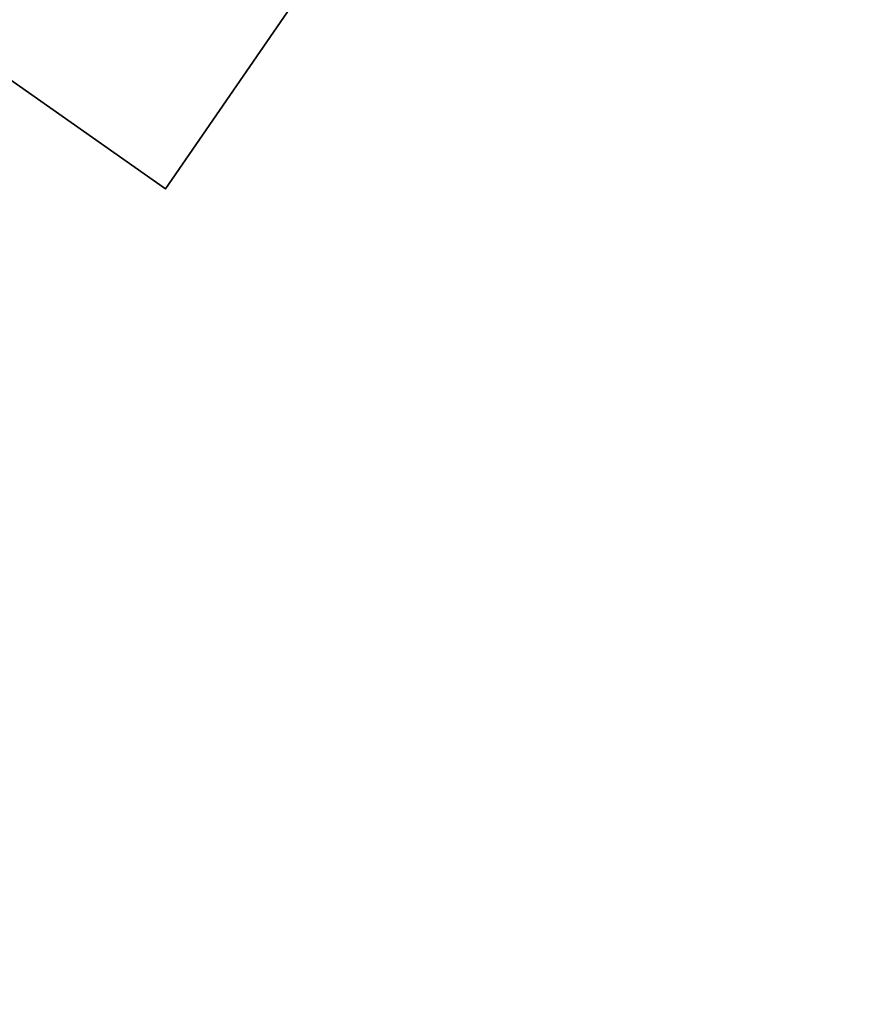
# Model space of a CAD drawing. Header units: metres. Extents: x 163628 to 167676, y 402708 to 405373.
# Tile 934 of 1056: x 166439.69 to 166442.8, y 404403.86 to 404407.45. Entities that reach past the tile are written whole.
import ezdxf

# ---------------------------------------------------------------- set-up
doc = ezdxf.new("R2010")
doc.units = ezdxf.units.M
doc.layers.add('X-CA190022.004-UO-BGT_Ondergrond$0$GE_401_OTDErf_Vlak_GEM', color=253, linetype='Continuous', lineweight=9)
doc.layers.add('X-CA190022.004-UO-BGT_Ondergrond$0$GE_601_PNDgrondvlakpand_Vlak_MV_GEM', color=34, linetype='Continuous', lineweight=35)

msp = doc.modelspace()

# ---------------------------------------------------------------- linework, layer by layer
at = {"layer": 'X-CA190022.004-UO-BGT_Ondergrond$0$GE_401_OTDErf_Vlak_GEM', "flags": 128}
msp.add_lwpolyline([(166438.255, 404422.121), (166443.703, 404418.391), (166441.616, 404415.342), (166440.939, 404414.352), (166443.976, 404412.273), (166443.038, 404410.914), (166443.201, 404410.47), (166443.062, 404409.547), (166442.614, 404408.87), (166441.847, 404408.326), (166441.533, 404408.217), (166441.223, 404408.281), (166440.224, 404406.833), (166438.749, 404407.871), (166437.447, 404405.941), (166432.926, 404403.861), (166430.836, 404408.403), (166428.475, 404413.126), (166430.893, 404416.685), (166433.491, 404420.508), (166435.991, 404418.815), (166438.255, 404422.121)], dxfattribs=at)
at = {"layer": 'X-CA190022.004-UO-BGT_Ondergrond$0$GE_601_PNDgrondvlakpand_Vlak_MV_GEM', "flags": 128}
msp.add_lwpolyline([(166440.939, 404414.352), (166443.976, 404412.273), (166443.038, 404410.914), (166443.201, 404410.47), (166443.062, 404409.547), (166442.614, 404408.87), (166441.847, 404408.326), (166441.533, 404408.217), (166441.223, 404408.281), (166440.224, 404406.833), (166438.749, 404407.871), (166437.447, 404405.941), (166432.926, 404403.861), (166430.836, 404408.403), (166428.475, 404413.126), (166430.893, 404416.685), (166433.491, 404420.508), (166435.991, 404418.815), (166438.255, 404422.121), (166443.703, 404418.391), (166441.616, 404415.342), (166440.939, 404414.352)], dxfattribs=at)

doc.saveas('drawing.dxf')
